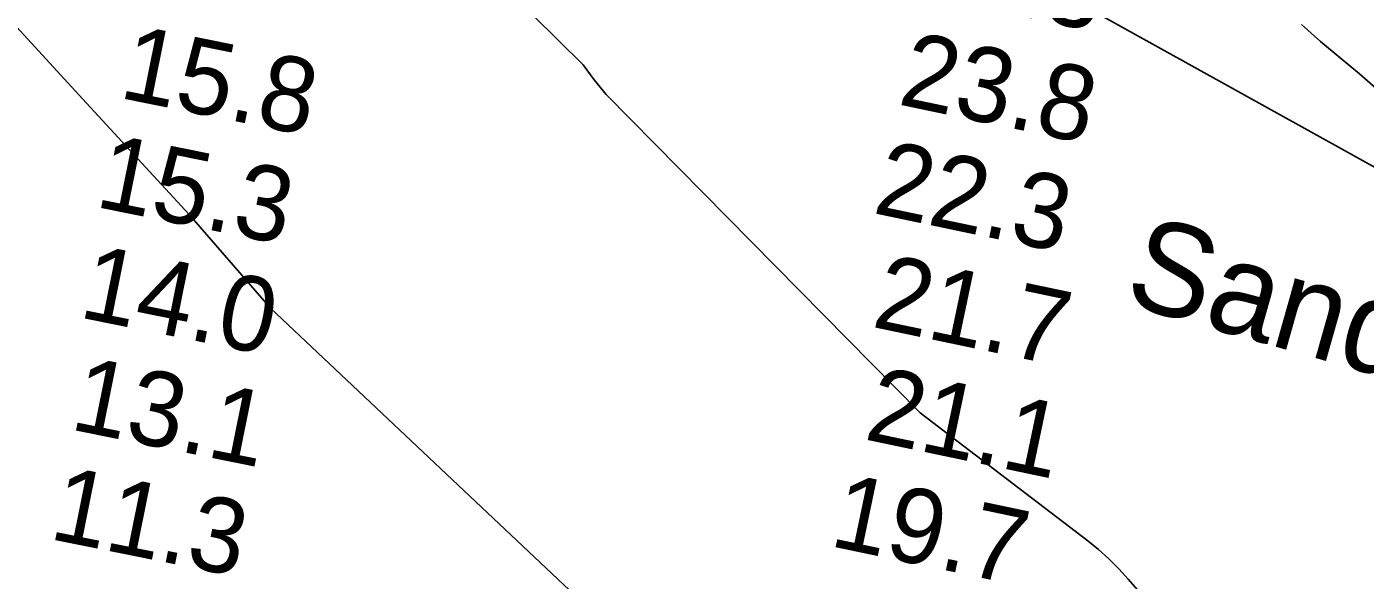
# Model space of a CAD drawing. Extents: x 3263578 to 3301413, y 764927 to 798602.
# Drawn here: x 3287261 to 3288461, y 784003 to 784499 of the extents above; entities that cross this region are included whole.
import ezdxf

# ---------------------------------------------------------------- set-up
doc = ezdxf.new("R2010")
doc.units = 0
for name, color, linetype in [('V-RIVR-IDEN', 7, 'Continuous'), ('V-RIVR-RANG', 7, 'Continuous'), ('V-TOPO-DPTH', 7, 'Continuous'), ('V-TOPO-MAJR', 7, 'Continuous'), ('V-TOPO-MINR', 7, 'Continuous')]:
    doc.layers.add(name, color=color, linetype=linetype)

msp = doc.modelspace()

# ---------------------------------------------------------------- linework, layer by layer
at = {"layer": 'V-TOPO-DPTH'}
for points in [[(3287407, 784330.7), (3287311.5, 784434.4), (3287196.3, 784560), (3287127.7, 784631.4), (3287054.2, 784749.6), (3286985.6, 784843.2), (3286904.8, 784968.7), (3286811.8, 785128.7), (3286743.3, 785244.4), (3286689.3, 785296.2), (3285860.1, 785897.9), (3285198, 786519), (3284396.1, 787258.3), (3284165.5, 787472.7), (3284069.9, 787561.4), (3283479.1, 788192.1), (3283405.6, 788288.2), (3283042.1, 788658.5)], [(3287826.8, 783919.8), (3287479.8, 784246.9), (3287476.1, 784251.4), (3287407, 784330.7)]]:
    msp.add_lwpolyline(points, dxfattribs=at)
at = {"layer": 'V-TOPO-MAJR'}
msp.add_lwpolyline([(3288473.1, 784441.9), (3288456, 784456.9), (3288438.5, 784471.4), (3288421.1, 784486), (3288404, 784501.1)], dxfattribs=at)
at = {"layer": 'V-TOPO-MINR'}
for points in [[(3283042.1, 788658.5), (3283405.6, 788288.2), (3283479.1, 788192.1), (3284069.9, 787561.4), (3284165.5, 787472.7), (3284396.1, 787258.3), (3285198, 786519), (3285860.1, 785897.9), (3286689.3, 785296.2), (3286743.3, 785244.4), (3286811.8, 785128.7), (3286904.8, 784968.7), (3286985.6, 784843.2), (3287054.2, 784749.6), (3287127.7, 784631.4), (3287196.3, 784560), (3287311.5, 784434.4), (3287407, 784330.7)], [(3289192, 784310.1), (3289052.9, 784182.2), (3289045, 784176.8), (3289036.3, 784172.8), (3289027.4, 784169.9), (3289018.1, 784168.7), (3289008.6, 784168.5), (3288859.9, 784180), (3288838, 784182.7), (3288816.4, 784186.7), (3288795.2, 784192.6), (3288171.6, 784538.8), (3287787.8, 784747.6), (3287762.6, 784761.1), (3287737.2, 784774.4), (3287633.9, 784823.7)], [(3288256.9, 783994.5), (3288248.6, 784003.9), (3288240.2, 784013.2), (3288231.4, 784022.1), (3288222, 784030.4), (3288212.3, 784038.4), (3288062.3, 784153.1), (3287780.7, 784438.3), (3287770.1, 784451.4), (3287760.1, 784464.9), (3287559.9, 784662.7)], [(3287826.8, 783919.8), (3287479.8, 784246.9), (3287476.1, 784251.4), (3287407, 784330.7)]]:
    msp.add_lwpolyline(points, dxfattribs=at)

# ---------------------------------------------------------------- texts
at = {"layer": 'V-RIVR-IDEN'}
msp.add_text('Sand Bar', height=83, rotation=344.1809, dxfattribs=at).set_placement((3288242.8, 784251.4))
at = {"layer": 'V-RIVR-RANG'}
for s, rotation, p in [('25.3', 348.0083, (3288048.5, 784530.7)), ('15.8', 348.6139, (3287342.9, 784435.7)), ('23.8', 348.146, (3288041.1, 784429.8)), ('15.3', 348.6139, (3287321.4, 784338)), ('22.3', 348.146, (3288018.5, 784332.4)), ('14.0', 348.6139, (3287306.9, 784238.9)), ('21.7', 348.146, (3288017.6, 784230.4)), ('13.1', 348.6139, (3287298.9, 784138.5)), ('21.1', 348.146, (3288010.8, 784129.6)), ('11.3', 348.6139, (3287280.3, 784040.3)), ('19.7', 348.146, (3287979.7, 784034))]:
    msp.add_text(s, height=67, rotation=rotation, dxfattribs=at).set_placement(p)

doc.saveas('drawing.dxf')
